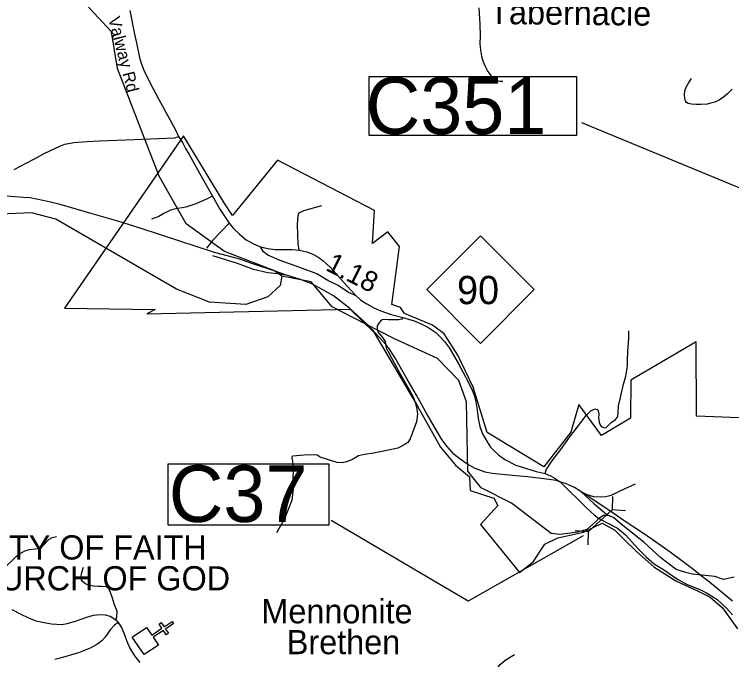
# Model space of a CAD drawing. Extents: x 1159738 to 1321356, y 736314 to 882035.
# Drawn here: x 1241094 to 1245538, y 805576 to 809572 of the extents above; entities that cross this region are included whole.
import ezdxf

# ---------------------------------------------------------------- set-up
doc = ezdxf.new("R2010")
doc.units = 0
for name, color, linetype in [('Exist Boundary Political City Limit New', 7, 'Continuous'), ('Exist Cultural Church CELL', 7, 'Continuous'), ('Exist Cultural Church Label', 7, 'Continuous'), ('Exist Hydrographic Creek Single Shore', 7, 'Continuous'), ('Exist Railroad Mainline', 7, 'Continuous'), ('Exist Railroad Siding', 7, 'Continuous'), ('Exist Road Non-System Type 51', 7, 'Continuous'), ('Exist Road Primary NC Attributed', 7, 'Continuous'), ('Exist Road Primary NC Mileage Hundredths English Label', 7, 'Continuous'), ('Exist Road Primary NC Shield CELL', 7, 'Continuous'), ('Exist Road Primary NC Shield Number Label', 7, 'Continuous'), ('Exist Road Primary NC Structure Culvert CELL', 7, 'Continuous'), ('Exist Road Primary NC Structure Culvert Number Label', 7, 'Continuous'), ('Exist Road Secondary Structure Culvert Number Label', 7, 'Continuous'), ('Exist Road Secondary Type 51 Attributed', 7, 'Continuous'), ('Exist Road Secondary Type 51 Label', 7, 'Continuous'), ('Map Preparation Boundary City Limit Buffer Line', 7, 'Continuous')]:
    doc.layers.add(name, color=color, linetype=linetype)

msp = doc.modelspace()

# ---------------------------------------------------------------- linework, layer by layer
at = {"layer": 'Exist Boundary Political City Limit New'}
for points in [[(1242141.9, 808819.6), (1241405.4, 807752.7), (1241967.2, 807743.2), (1241915.2, 807716.8), (1243173.8, 807746)], [(1245585.2, 807073.2), (1245321.1, 807084), (1245318.1, 807544), (1244912.9, 807307.5), (1244910.9, 807071.7), (1244731.9, 806963.6), (1244591.5, 807155.8), (1244541.9, 806985.2), (1244374.7, 806769.4), (1244023.2, 806982), (1243936.7, 807263.6), (1243840.7, 807461.8), (1243756.7, 807594), (1243684.6, 807648.1), (1243510.5, 807720.2), (1243486.5, 807756.2), (1243432.5, 807774.2), (1243480.5, 808134.7), (1243408.5, 808224.8), (1243312.4, 808152.7), (1243324.5, 808357), (1242724.2, 808669.4), (1242444.6, 808326.2), (1242394, 808405), (1242141.9, 808819.6)], [(1243173.8, 807746), (1243321.2, 807604.7), (1243592.7, 807144.7), (1243734.6, 806891.6), (1243827.1, 806780.4), (1243913.4, 806708.4), (1243917.8, 806622.5), (1244065.2, 806576.2), (1244089.4, 806530), (1243982.1, 806412.9)], [(1243982.1, 806412.9), (1244223.1, 806116.2), (1244308.7, 806181.1), (1244379.8, 806291), (1244461.2, 806330.7), (1244619.9, 806364.4), (1244736.5, 806421.5), (1244813.9, 806378.5), (1244872.2, 806319.6), (1244950.8, 806243.5), (1245056, 806150.2), (1245192.9, 806062.9), (1245330.9, 805999.5), (1245405, 805962.4), (1245482.1, 805897.6), (1245575.4, 805765.8)]]:
    msp.add_lwpolyline(points, dxfattribs=at)
at = {"layer": 'Exist Cultural Church CELL'}
msp.add_lwpolyline([(1241912.9, 805774.4), (1241944.8, 805727.2), (1242008, 805769.7), (1241990.1, 805796.2), (1242003.4, 805805.1), (1242021.2, 805778.6), (1242071.1, 805812.1), (1242080.1, 805798.8), (1242030.2, 805765.3), (1242048, 805738.7), (1242034.7, 805729.8), (1242016.9, 805756.4), (1241953.7, 805713.9), (1241985.8, 805666), (1241897.4, 805606.6), (1241824.6, 805715)], close=True, dxfattribs=at)
at = {"layer": 'Exist Hydrographic Creek Single Shore'}
for points in [[(1242750.5, 807951.6), (1242700.6, 807985.4), (1242395.6, 808103.2), (1242157.5, 808275.3), (1241990.5, 808570.8), (1241732.6, 809235.8), (1241696.6, 809463), (1241396.6, 809787.4), (1241407.6, 809895.5), (1241548.5, 810168.5), (1241572.5, 810801.6), (1241638.6, 811075.9), (1241776.6, 811247.2), (1241821.6, 811387.5), (1241808.5, 811863.6), (1241775.5, 812189.3), (1241722.5, 812397.1), (1241586.5, 812610), (1241393.5, 813208), (1241355.5, 813432.6)], [(1242750.5, 807951.6), (1242740.6, 807892.8), (1242663.6, 807822.1), (1242528.6, 807775.5), (1242303.6, 807789.9), (1242097.6, 807869.5), (1241350.6, 808304.6), (1241200.6, 808343.7), (1240958.6, 808332.2)], [(1244853.1, 806415), (1244809.2, 806454.6), (1244777.4, 806467.4), (1244743.4, 806467.7), (1244716.1, 806450.6), (1244695.6, 806430.1), (1244641.9, 806381.6), (1244581.6, 806364.7), (1244522.3, 806356.2), (1244473.6, 806350.9), (1244420.6, 806356.2), (1244175.1, 806545), (1243986.9, 806640.7), (1243903.6, 806742.6), (1243894.3, 807171.7), (1243848.1, 807304.5), (1243715.4, 807440.3), (1243444, 807563.8), (1243271.2, 807653.3), (1243062.6, 807761.6), (1242932.6, 807915.1), (1242750.5, 807951.6)], [(1245554, 806086.6), (1245488.3, 806072.9), (1245433.3, 806089.8), (1245296.2, 806105.2), (1245253.9, 806114.8), (1245194.6, 806134.9), (1245142.7, 806174.1), (1245100.3, 806205.8), (1244993.9, 806303.8), (1244853.1, 806415)]]:
    msp.add_lwpolyline(points, dxfattribs=at)
at = {"layer": 'Exist Railroad Mainline'}
for points in [[(1242780.6, 807957.2), (1242709.7, 807981), (1242564.5, 808028.5), (1242491.8, 808055.8), (1242333.2, 808097.9), (1241879, 808246.4), (1241734.2, 808292.3), (1241576.8, 808336.5), (1241378.5, 808394.7), (1241308.5, 808410.2), (1241192, 808434.8), (1241150.9, 808438.5), (1241069.1, 808444.4), (1240891.4, 808447.8)], [(1244479.3, 806675.3), (1244451.5, 806684.9), (1244406.6, 806690.8), (1244273.4, 806708.9), (1244201.8, 806713.7), (1244115.3, 806721.7), (1244054.9, 806729.2), (1244011.1, 806737.3), (1243948.2, 806758.5), (1243896.9, 806789), (1243856.9, 806816.3), (1243819.5, 806846.2), (1243774.6, 806894.9), (1243742.7, 806938.4), (1243695.1, 807019.2), (1243649.7, 807098.3), (1243585.2, 807213.4), (1243527.5, 807311.8), (1243451.7, 807446.7), (1243418.6, 807498.1), (1243395.7, 807527.4), (1243290.5, 807643.1), (1243243.5, 807685.9), (1243172.4, 807749.6), (1243071.7, 807827.9), (1243005.4, 807867), (1242936, 807902.3), (1242860.7, 807932.6), (1242780.6, 807957.2)], [(1244603.3, 806617.5), (1244564.8, 806641.1), (1244523.1, 806660.3), (1244501.8, 806668.9), (1244479.3, 806675.3)], [(1245543.3, 805938.7), (1245495.8, 805977.7), (1245400.3, 806055.5), (1245342.1, 806100.4), (1245304.1, 806130.9), (1245238, 806181), (1245156.8, 806240.4), (1245045.2, 806319.8), (1244985.4, 806361.5), (1244879.2, 806431.4), (1244803.8, 806482.7), (1244671, 806570.7), (1244603.3, 806617.5)]]:
    msp.add_lwpolyline(points, dxfattribs=at)
at = {"layer": 'Exist Railroad Siding'}
for points in [[(1242780.6, 807957.2), (1242724.2, 807965.2), (1242664.9, 807971.4), (1242576, 807991.7), (1242476.1, 808029.2), (1242324.3, 808076.7)], [(1244603.3, 806617.5), (1244641.7, 806599.5), (1244683, 806587), (1244725.2, 806583.9), (1244757.9, 806586.2), (1244791.5, 806594.8), (1244831.3, 806613.6), (1244878.1, 806636.2), (1244942.8, 806665.1)], [(1244603.3, 806617.5), (1244686.2, 806541.7), (1244763.4, 806476.2)]]:
    msp.add_lwpolyline(points, dxfattribs=at)
at = {"layer": 'Exist Road Non-System Type 51'}
for points in [[(1243978.2, 809392.2), (1243981.9, 809351.3), (1243988.6, 809313.9), (1243996.1, 809284.7), (1244010.3, 809251.8), (1244027.5, 809218.1), (1244045.5, 809194.2), (1244064.2, 809174.7), (1244084.4, 809162), (1244102.3, 809157.5), (1244119.5, 809159)], [(1245540.6, 809108.9), (1245512.5, 809079.4), (1245488.4, 809058.6), (1245460.3, 809041.2), (1245434.2, 809029.2), (1245410.1, 809021.8), (1245385.5, 809016.6), (1245346.7, 809013.9), (1245317.9, 809014.5), (1245289.8, 809015.2), (1245268.4, 809019.2), (1245258.3, 809025.3), (1245252.3, 809036.7), (1245248.3, 809053.4), (1245246.9, 809074.2), (1245248.9, 809097.6), (1245256.3, 809120.4), (1245272.4, 809149.9), (1245290.4, 809175.4)], [(1242321.6, 808445.7), (1242285.2, 808427.7), (1242217.7, 808399.6), (1242155.4, 808377.1), (1242132.5, 808373.8), (1242103, 808369.1), (1242061.3, 808359.3), (1242019.6, 808339.1), (1241988.4, 808319.6), (1241944.3, 808302.7)], [(1242857.5, 808111.8), (1242853, 808149.9), (1242849.3, 808207.9), (1242848.4, 808270.5), (1242852, 808326.7), (1242858.4, 808343.9), (1242887.4, 808357.5), (1242999.7, 808387.4)], [(1242425.5, 808278), (1242324.1, 808173.8), (1242285.1, 808124.8)], [(1243211.3, 807829.3), (1243163.5, 807848.6), (1243100.1, 807892.1), (1243036.7, 807922.9), (1242968.7, 807964.6), (1242861.8, 808003.6), (1242740.5, 808047.1), (1242663.8, 808081.3), (1242636.6, 808102.1), (1242618.8, 808132.5)], [(1243501.1, 807694.3), (1243494, 807684.9), (1243475.3, 807680.2), (1243448.8, 807681), (1243412.9, 807681), (1243391, 807681.8), (1243373.1, 807679.5), (1243361.4, 807671.6), (1243352, 807659.9), (1243342.7, 807642.7), (1243341.1, 807624), (1243346.6, 807606.8), (1243375.4, 807570.1), (1243391.8, 807545.1), (1243398.1, 807505.3), (1243414.4, 807475.6), (1243446.4, 807413.9), (1243476.9, 807360.8), (1243541.6, 807244.8), (1243566.5, 807198.4), (1243579.8, 807162.5), (1243587.6, 807127.3), (1243592.3, 807096.9), (1243585.3, 807049.2), (1243545.5, 806943), (1243532.3, 806921.5), (1243513.5, 806907.4), (1243469.8, 806886.3), (1243361.4, 806862.9), (1243320, 806853.5), (1243262.3, 806846.5), (1243226.8, 806837.3), (1243188.5, 806814.7), (1243151.1, 806799.8), (1243124.5, 806794.4), (1243094.1, 806795.9), (1243033.2, 806815.4), (1242989.5, 806830.3), (1242970, 806842), (1242952.9, 806844.3), (1242888.9, 806842), (1242817.9, 806835.8)], [(1244382, 806727.6), (1244389.7, 806751.9), (1244423.5, 806804.6), (1244479, 806877.9), (1244535.4, 806955.1), (1244603, 807045.4), (1244636.9, 807088.6), (1244666, 807115.9), (1244682, 807125.3), (1244695.2, 807128.2), (1244704.5, 807124.4), (1244711.7, 807116.4), (1244714.5, 807097.6), (1244713.6, 807068.4), (1244720.2, 807038.3), (1244727.7, 807023.2), (1244735.2, 807016.7), (1244747.4, 807011), (1244761.5, 807013.8), (1244773.8, 807025.1), (1244792.6, 807044.9), (1244818.9, 807062.8), (1244829.2, 807075), (1244832, 807086.3), (1244834.8, 807108.9), (1244837.7, 807148.4), (1244848.9, 807200.1), (1244867.7, 807281.9), (1244881.8, 807330.9), (1244889.4, 807368.5), (1244892.2, 807393.9), (1244892.1, 807423.6), (1244894, 807484.7), (1244901.5, 807564.7), (1244900.6, 807611.7)], [(1242719.9, 806363.1), (1242766.7, 806446.6), (1242792.5, 806507.6), (1242814.3, 806566.1), (1242822.9, 806630.2), (1242821.3, 806691.4), (1242823.6, 806754.7), (1242818.9, 806803.9), (1242815, 806825.8), (1242817.9, 806835.8)], [(1241000.4, 805917.3), (1240987.2, 805950.5), (1240968.9, 805976), (1240933.4, 806019.9), (1240916.7, 806042), (1240913.3, 806051.6), (1240914.6, 806063.7), (1240920.4, 806075.9), (1240934.6, 806087.6), (1240972.2, 806112.6), (1241051.8, 806162.9), (1241073.6, 806184.2), (1241105.3, 806215.2), (1241129.5, 806232.7), (1241159.6, 806249.4), (1241188.3, 806257.2), (1241226.7, 806262.2), (1241245.9, 806265.6), (1241263, 806273.9), (1241310.2, 806322), (1241328.6, 806332), (1241354.9, 806337.9)], [(1241722.2, 805821.6), (1241729.2, 805841.2), (1241730.4, 805875.3), (1241715.1, 805914.6), (1241702.8, 805956.3), (1241688.7, 805991), (1241681.1, 806012.7), (1241665.2, 806026.8), (1241634.1, 806029.2), (1241612.4, 806029.2), (1241583.1, 806030.9), (1241546.1, 806039.1), (1241534.4, 806044.4), (1241515.6, 806059.1), (1241510, 806069.3), (1241508.2, 806088.1), (1241509.4, 806109.3), (1241521.1, 806149.2)], [(1241737.9, 805806.7), (1241714.1, 805788.6), (1241687.7, 805761), (1241654.3, 805712.8), (1241634.9, 805691.7), (1241604.4, 805668.8), (1241563.9, 805646.5), (1241490.6, 805618.5), (1241378, 805584.4), (1241343.9, 805576.2)], [(1244160.7, 804895.7), (1244171.3, 804918.9), (1244172.5, 804936.2), (1244172.5, 804959.7), (1244165.1, 804990.7), (1244130.5, 805062.4), (1244098.3, 805114.4), (1244088.4, 805147.8), (1244064.9, 805201), (1244046.4, 805241.8), (1244037.7, 805280.2), (1244035.2, 805333.4), (1244046.4, 805390.3), (1244068.6, 805479.3), (1244082.2, 805515.2), (1244103.3, 805546.1), (1244134.2, 805572.1), (1244192.3, 805606.8)]]:
    msp.add_lwpolyline(points, dxfattribs=at)
at = {"layer": 'Exist Road Primary NC Attributed'}
for points in [[(1241091.6, 808610.6), (1241210.6, 808674.1), (1241281.9, 808712.2), (1241375.1, 808756), (1241407, 808768.7), (1241462.7, 808779), (1241483.9, 808781.4), (1241544.9, 808785.7), (1241621.3, 808787.8), (1241836.4, 808797.1), (1242087.1, 808808), (1242109.9, 808816.4)], [(1242109.9, 808816.4), (1242135.4, 808779.5), (1242154.1, 808740.6), (1242177.3, 808704.4), (1242241.2, 808587.7), (1242321.6, 808445.7), (1242367.5, 808364.6), (1242425.5, 808278), (1242451.3, 808246.9), (1242487.9, 808210.8), (1242531, 808176.2), (1242575.2, 808151.3), (1242618.8, 808132.5), (1242664.7, 808121.2), (1242708.7, 808116.1), (1242815.8, 808115), (1242857.5, 808111.8), (1242905.2, 808102), (1242943, 808087.4), (1242980.4, 808067), (1243007.9, 808044.9), (1243053.5, 808004.1), (1243153.6, 807890.9), (1243211.3, 807829.3), (1243241.3, 807802.6), (1243278.1, 807778.8), (1243325.2, 807752.2), (1243364.3, 807735.2), (1243429.3, 807712.6), (1243501.1, 807694.3), (1243571.5, 807673.5), (1243618.4, 807654.3), (1243655.2, 807635.6), (1243704.4, 807601.8), (1243731, 807578), (1243759.9, 807545.1), (1243789.3, 807505.4), (1243843.7, 807410.9), (1243906, 807296.6), (1243930.3, 807245), (1243943.3, 807212.9), (1243954.1, 807173.2), (1243960.9, 807123.3), (1243967, 807069.7), (1243977.2, 807019.8), (1243994.7, 806973.5), (1244022.5, 806925.3), (1244045, 806892.6), (1244063.7, 806871.6), (1244094.3, 806843.8), (1244131.8, 806815.7), (1244201.8, 806780.7), (1244327, 806741.5), (1244382, 806727.6), (1244416.5, 806714.2), (1244445.4, 806697.5), (1244476.5, 806676.7)], [(1244476.5, 806676.7), (1244642.3, 806511), (1244686.5, 806473), (1244716.1, 806450.6), (1244830.9, 806389.2), (1244880.9, 806349.4), (1244959.3, 806261.8), (1245010.4, 806210.6), (1245057.1, 806169.1), (1245127.5, 806126.5), (1245166.2, 806099.2), (1245206, 806072.1), (1245262.2, 806040.8), (1245341.9, 806010.6), (1245377.6, 805990.7), (1245446.7, 805949.4), (1245505.6, 805895.5), (1245542.5, 805853.6)]]:
    msp.add_lwpolyline(points, dxfattribs=at)
at = {"layer": 'Exist Road Primary NC Shield CELL'}
msp.add_lwpolyline([(1243649.6, 807867.1), (1243982.6, 808200.1), (1244315.6, 807867.1), (1243982.6, 807534.1)], close=True, dxfattribs=at)
at = {"layer": 'Exist Road Primary NC Structure Culvert CELL'}
for p, q in [((1244800, 806586.6), (1244798.1, 806503.3)), ((1244798.1, 806503.3), (1244651.1, 806370.1)), ((1244881.2, 806496.9), (1244798.1, 806503.3)), ((1244568.1, 806376.5), (1244651.1, 806370.1)), ((1244649.3, 806286.8), (1244651.1, 806370.1))]:
    msp.add_line(p, q, dxfattribs=at)
at = {"layer": 'Exist Road Primary NC Structure Culvert Number Label'}
msp.add_lwpolyline([(1242047.5, 806788.2), (1243042.9, 806788.2), (1243042.9, 806408.4), (1242047.5, 806408.4)], close=True, dxfattribs=at)
msp.add_lwpolyline([(1244619, 806342.4), (1243905.3, 805938.5), (1243056.9, 806436.7)], dxfattribs=at)
at = {"layer": 'Exist Road Secondary Structure Culvert Number Label'}
msp.add_line((1246203.1, 808242.2), (1244610.8, 808901.3), dxfattribs=at)
msp.add_lwpolyline([(1243293.1, 809186.6), (1244575.9, 809186.6), (1244575.9, 808821.6), (1243293.1, 808821.6)], close=True, dxfattribs=at)
at = {"layer": 'Exist Road Secondary Type 51 Attributed'}
for points in [[(1241810, 809595.2), (1241839.1, 809449.1), (1241852.6, 809384.5), (1241868.1, 809305.3), (1241878.9, 809269.5), (1241896.5, 809226.5), (1241933.6, 809150), (1241987.7, 809048.9), (1242092.4, 808856.4), (1242109.9, 808816.4)], [(1243970.7, 809613.4), (1243977.4, 809511.1), (1243979.7, 809439.3), (1243978.2, 809392.2)], [(1241078.6, 805885.7), (1241128.7, 805859.3), (1241180.4, 805834.7), (1241226.9, 805816.3), (1241279.2, 805806.3), (1241323.7, 805797.6), (1241388, 805793.9), (1241420.8, 805800.5), (1241472.6, 805814.6), (1241542.9, 805839.2), (1241585.1, 805850.6), (1241626.4, 805855), (1241657.2, 805853.3), (1241687, 805844.5), (1241722.2, 805821.6), (1241737.9, 805806.7), (1241757.3, 805775.1), (1241774.9, 805736.4), (1241788.9, 805693.3), (1241808.9, 805647.7), (1241838.8, 805598.4), (1241871.3, 805557.1)]]:
    msp.add_lwpolyline(points, dxfattribs=at)
at = {"layer": 'Map Preparation Boundary City Limit Buffer Line'}
for points in [[(1242141.9, 808819.6), (1241405.4, 807752.7), (1241967.2, 807743.2), (1241915.2, 807716.8), (1243173.8, 807746)], [(1245585.2, 807073.2), (1245321.1, 807084), (1245318.1, 807544), (1244912.9, 807307.5), (1244910.9, 807071.7), (1244731.9, 806963.6), (1244591.5, 807155.8), (1244541.9, 806985.2), (1244374.7, 806769.4), (1244023.2, 806982), (1243936.7, 807263.6), (1243840.7, 807461.8), (1243756.7, 807594), (1243684.6, 807648.1), (1243510.5, 807720.2), (1243486.5, 807756.2), (1243432.5, 807774.2), (1243480.5, 808134.7), (1243408.5, 808224.8), (1243312.4, 808152.7), (1243324.5, 808357), (1242724.2, 808669.4), (1242444.6, 808326.2), (1242394, 808405), (1242141.9, 808819.6)], [(1243173.8, 807746), (1243321.2, 807604.7), (1243592.7, 807144.7), (1243734.6, 806891.6), (1243827.1, 806780.4), (1243913.4, 806708.4), (1243917.8, 806622.5), (1244065.2, 806576.2), (1244089.4, 806530), (1243982.1, 806412.9)], [(1243982.1, 806412.9), (1244223.1, 806116.2), (1244308.7, 806181.1), (1244379.8, 806291), (1244461.2, 806330.7), (1244619.9, 806364.4), (1244736.5, 806421.5), (1244813.9, 806378.5), (1244872.2, 806319.6), (1244950.8, 806243.5), (1245056, 806150.2), (1245192.9, 806062.9), (1245330.9, 805999.5), (1245405, 805962.4), (1245482.1, 805897.6), (1245575.4, 805765.8)]]:
    msp.add_lwpolyline(points, dxfattribs=at)

# ---------------------------------------------------------------- texts
at = {"layer": 'Exist Cultural Church Label'}
msp.add_text('Tabernacle', height=150, rotation=359.3868, dxfattribs=at).set_placement((1244035.7, 809512.4))
for s, p in [('UNITY OF FAITH ', (1240714.6, 806195.7)), ('CHURCH OF GOD', (1240714.6, 806004.6)), ('Mennonite', (1242624.4, 805800.4)), ('Brethen', (1242781.9, 805609.4))]:
    msp.add_text(s, height=150, dxfattribs=at).set_placement(p)
at = {"layer": 'Exist Road Primary NC Mileage Hundredths English Label'}
msp.add_text('1.18', height=125, rotation=333.4347, dxfattribs=at).set_placement((1243015.9, 807990.1))
at = {"layer": 'Exist Road Primary NC Shield Number Label'}
msp.add_text('90', height=175, dxfattribs=at).set_placement((1243836.7, 807777.4))
at = {"layer": 'Exist Road Primary NC Structure Culvert Number Label'}
msp.add_text('C37', height=350, dxfattribs=at).set_placement((1242050.8, 806428.2))
at = {"layer": 'Exist Road Secondary Structure Culvert Number Label'}
msp.add_text('C351', height=350, dxfattribs=at).set_placement((1243270.9, 808831.3))
at = {"layer": 'Exist Road Secondary Type 51 Label'}
msp.add_text('Valway Rd', height=75, rotation=284.5028, dxfattribs=at).set_placement((1241674.5, 809547.1))

doc.saveas('drawing.dxf')
